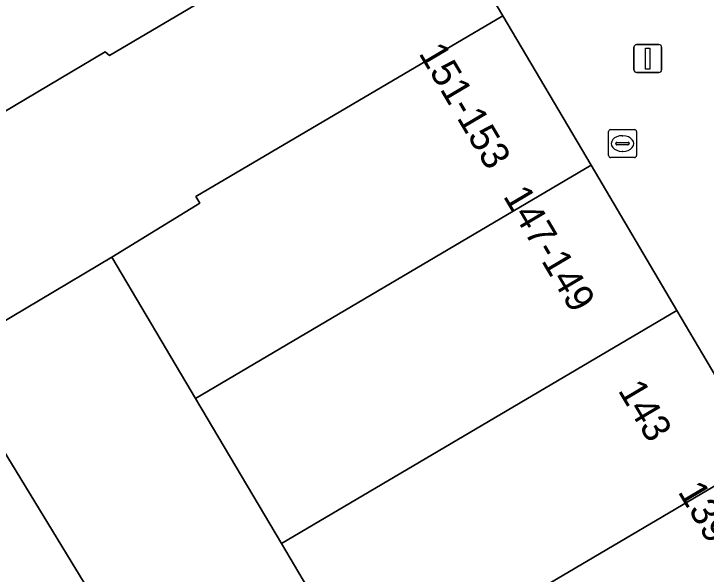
# Model space of a CAD drawing. Extents: x 160377 to 161131, y 383938 to 384853.
# Drawn here: x 161014.61 to 161039.32, y 384449.67 to 384469.67 of the extents above; entities that cross this region are included whole.
import ezdxf

# ---------------------------------------------------------------- set-up
doc = ezdxf.new("R2010")
doc.units = 0
for name, color, linetype in [('IMGEO_Brandkraan', 7, 'Continuous'), ('IMGEO_Erf', 7, 'Continuous'), ('IMGEO_Lichtmast', 7, 'Continuous'), ('IMGEO_Pand', 7, 'Continuous'), ('IMGEO_Pand_nummerreeks', 7, 'Continuous'), ('IMGEO_Voetpad_open', 7, 'Continuous')]:
    doc.layers.add(name, color=color, linetype=linetype)

msp = doc.modelspace()

# ---------------------------------------------------------------- linework, layer by layer
at = {"layer": 'IMGEO_Brandkraan'}
for p, q in [((161035.833, 384464.612), (161035.833, 384465.464)), ((161035.908, 384465.538), (161036.76, 384465.538)), ((161036.834, 384465.464), (161036.834, 384464.612)), ((161036.321, 384465.318), (161036.346, 384465.318)), ((161036.092, 384465.032), (161036.092, 384465.044)), ((161036.53, 384464.995), (161036.132, 384464.995)), ((161036.135, 384465.081), (161036.533, 384465.081)), ((161036.576, 384465.044), (161036.576, 384465.032)), ((161036.344, 384464.758), (161036.319, 384464.758)), ((161036.76, 384464.538), (161035.908, 384464.538))]:
    msp.add_line(p, q, dxfattribs=at)
for points in [[(161035.833, 384464.612), (161035.833, 384465.464)], [(161035.908, 384465.538), (161036.76, 384465.538)], [(161036.834, 384465.464), (161036.834, 384464.612)], [(161036.76, 384464.538), (161035.908, 384464.538)]]:
    msp.add_lwpolyline(points, dxfattribs=at)
for centre, radius, start, end in [((161035.91, 384465.462), 0.0765, 91.552, 178.448), ((161035.91, 384465.462), 0.0765, 91.552, 178.448), ((161036.758, 384465.462), 0.0765, 1.552, 88.448), ((161036.758, 384465.462), 0.0765, 1.552, 88.448), ((161036.132, 384465.041), 0.0403, 85.8775, 175.7526), ((161036.129, 384465.031), 0.0366, 178.938, 274.7102), ((161036.533, 384465.038), 0.043, 264.8664, 352.4533), ((161036.537, 384465.043), 0.0386, 1.7309, 96.639), ((161035.91, 384464.614), 0.0765, 181.552, 268.448), ((161035.91, 384464.614), 0.0765, 181.552, 268.448), ((161036.758, 384464.614), 0.0765, 271.552, 358.448), ((161036.758, 384464.614), 0.0765, 271.552, 358.448)]:
    msp.add_arc(centre, radius, start, end, dxfattribs=at)
for centre, major_axis, ratio, start_param, end_param in [((161036.32, 384465.038), (-0.387, 0.002), 0.722429, 4.712389, 7.853982), ((161036.345, 384465.038), (-0.39, 0.002), 0.717154, 1.570796, 4.712389)]:
    msp.add_ellipse(centre, major_axis=major_axis, ratio=ratio, start_param=start_param, end_param=end_param, dxfattribs=at)
at = {"layer": 'IMGEO_Erf'}
for points in [[(161027.259, 384445.528), (161024.16, 384450.76), (161021.093, 384455.939), (161018.102, 384460.989), (161002.748, 384451.85), (161000, 384456.619), (160999.895, 384456.801), (161000, 384456.88), (161000.762, 384457.452), (160999.808, 384458.737), (160997.955, 384457.2), (161000, 384453.631), (161000.131, 384453.402), (161002.468, 384449.324)], [(161003.403, 384447.882), (161014.043, 384454.384), (161017.283, 384449.083)]]:
    msp.add_lwpolyline(points, dxfattribs=at)
at = {"layer": 'IMGEO_Lichtmast'}
for p, q in [((161036.738, 384467.674), (161036.738, 384468.474)), ((161036.738, 384468.474), (161036.738, 384467.674)), ((161036.838, 384468.574), (161037.628, 384468.574)), ((161037.628, 384468.574), (161036.838, 384468.574)), ((161037.728, 384468.474), (161037.728, 384467.674)), ((161037.728, 384467.674), (161037.728, 384468.474)), ((161037.628, 384467.574), (161036.838, 384467.574)), ((161036.838, 384467.574), (161037.628, 384467.574))]:
    msp.add_line(p, q, dxfattribs=at)
msp.add_lwpolyline([(161037.158, 384468.449), (161037.308, 384468.449), (161037.308, 384467.699), (161037.158, 384467.699), (161037.158, 384468.449)], dxfattribs=at)
for centre, start, end in [((161036.838, 384468.474), 90, 180), ((161036.838, 384468.474), 90, 180), ((161037.628, 384468.474), 0, 90), ((161037.628, 384468.474), 360, 90), ((161036.838, 384467.674), 180, 270), ((161036.838, 384467.674), 180, 270), ((161037.628, 384467.674), 270, 0), ((161037.628, 384467.674), 270, 0)]:
    msp.add_arc(centre, 0.1, start, end, dxfattribs=at)
at = {"layer": 'IMGEO_Pand'}
for points in [[(161029.052, 384474.686), (161026.018, 384479.817), (161025.892, 384480.03), (161025.861, 384480.076), (161015.892, 384471.854), (161013.384, 384469.774), (161002.427, 384460.908), (161000, 384458.896), (160999.808, 384458.737), (161000.762, 384457.452), (161005.273, 384460.837), (161017.867, 384468.317), (161018.016, 384468.181)], [(161032.057, 384469.602), (161029.052, 384474.686), (161018.016, 384468.181), (161017.867, 384468.317), (161005.273, 384460.837), (161000.762, 384457.452), (161000, 384456.88), (160999.895, 384456.801), (161000, 384456.619), (161002.748, 384451.85), (161018.102, 384460.989), (161021.247, 384462.908), (161021.107, 384463.147)], [(161032.057, 384469.602), (161021.107, 384463.147), (161021.247, 384462.908), (161018.102, 384460.989), (161021.093, 384455.939), (161035.213, 384464.264)], [(161021.093, 384455.939), (161024.16, 384450.76), (161038.277, 384459.081), (161035.213, 384464.264)], [(161027.259, 384445.528), (161041.371, 384453.848), (161038.277, 384459.081), (161024.16, 384450.76)], [(161017.283, 384449.083), (161014.043, 384454.384), (161003.403, 384447.882), (161006.312, 384442.666)], [(161030.369, 384440.277), (161044.477, 384448.594), (161041.371, 384453.848), (161027.259, 384445.528)]]:
    msp.add_lwpolyline(points, close=True, dxfattribs=at)
at = {"layer": 'IMGEO_Voetpad_open'}
msp.add_lwpolyline([(161004.794, 384508.616), (161008.968, 384503.581), (161011.937, 384500), (161013.215, 384498.459), (161014.573, 384496.839), (161018.011, 384492.005), (161018.068, 384491.919), (161022.376, 384485.373), (161025.861, 384480.076), (161025.892, 384480.03), (161026.018, 384479.817), (161029.052, 384474.686), (161032.057, 384469.602), (161035.213, 384464.264), (161038.277, 384459.081), (161041.371, 384453.848)], dxfattribs=at)

# ---------------------------------------------------------------- texts
at = {"layer": 'IMGEO_Pand_nummerreeks'}
for s, p in [('151-153', (161029.039, 384468.263)), ('147-149', (161032.054, 384463.162)), ('143', (161036.153, 384456.23)), ('139-141', (161038.291, 384452.613))]:
    msp.add_text(s, height=1, rotation=300.5918, dxfattribs=at).set_placement(p)

doc.saveas('drawing.dxf')
